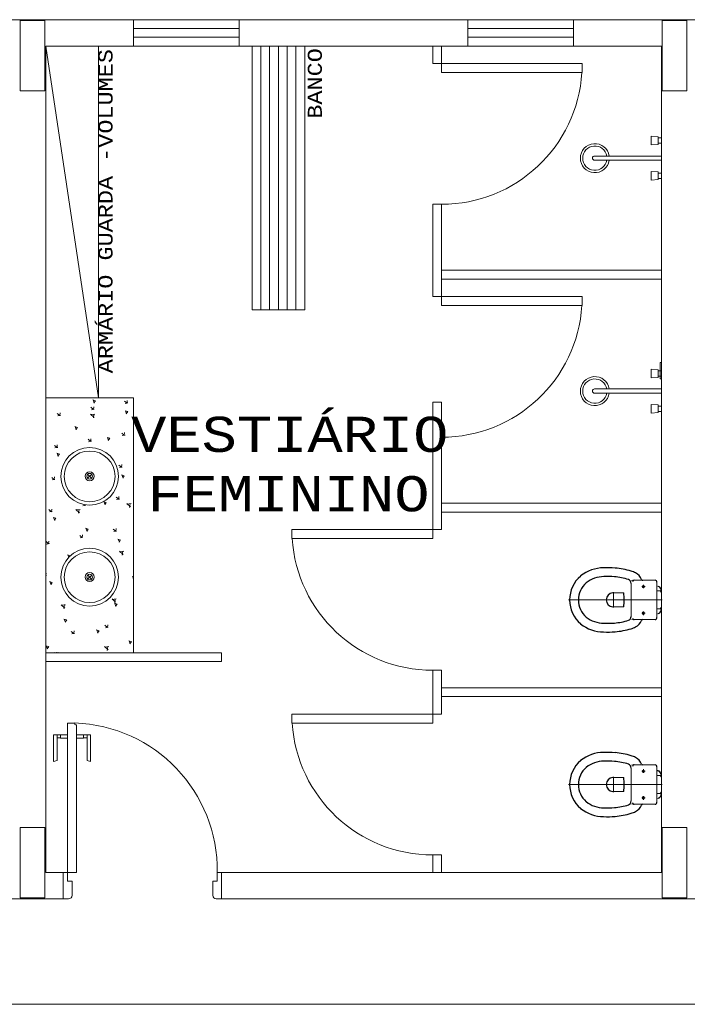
# Model space of a CAD drawing. Header units: feet. Extents: x 8 to 127, y 6 to 90.
# Tile 264 of 538: x 21.82 to 23.71, y 81.31 to 84.11. Entities that reach past the tile are written whole.
import ezdxf

# ---------------------------------------------------------------- set-up
doc = ezdxf.new("R2010")
doc.units = ezdxf.units.FT
doc.header["$MEASUREMENT"] = 0
doc.linetypes.add('DASHDOT', pattern=[2.54, 1.27, -0.635, 0, -0.635])
doc.linetypes.add('HIDDENX2', pattern=[1.905, 1.27, -0.635])
doc.layers.get('0').update_dxf_attribs({"lineweight": 18})
for name, color, linetype in [('Alvenaria', 7, 'Continuous'), ('Desnível', 8, 'Continuous'), ('Esquadria', 250, 'Continuous'), ('ESQUADRIAS', 252, 'Continuous'), ('FINA', 7, 'Continuous'), ('MOBILIARIO', 250, 'Continuous'), ('MOBILIÁRIO', 250, 'Continuous'), ('MOBILIÁRIO 01', 250, 'Continuous'), ('NO ESPESSURA', 250, 'Continuous'), ('Projeção', 252, 'HIDDENX2'), ('SAN', 250, 'Continuous'), ('SANFINAL', 250, 'Continuous'), ('SANHIDRO', 250, 'DASHDOT'), ('texto', 7, 'Continuous'), ('VIDRO', 252, 'Continuous')]:
    doc.layers.add(name, color=color, linetype=linetype)
doc.layers.add('PROJEÇÃO PORTAS', color=9, linetype='Continuous', lineweight=5)
doc.styles.add('CourierNew', font='cour.ttf')

msp = doc.modelspace()

# ---------------------------------------------------------------- linework, layer by layer
at = {"lineweight": 5}
for p, q in [((23.6115, 83.7806), (23.6115, 83.7557)), ((23.6315, 83.7789), (23.6115, 83.7806)), ((23.6315, 83.7789), (23.6315, 83.7571)), ((23.6315, 83.7571), (23.6115, 83.7557)), ((23.6315, 83.7755), (23.64, 83.7755)), ((23.6315, 83.7605), (23.64, 83.7605)), ((23.4502, 83.7241), (23.6402, 83.7241)), ((23.4502, 83.7119), (23.6402, 83.7119)), ((23.6315, 83.6789), (23.6115, 83.6803)), ((23.6115, 83.6554), (23.6115, 83.6803)), ((23.6315, 83.6571), (23.6315, 83.6789)), ((23.6315, 83.6755), (23.64, 83.6755)), ((23.6315, 83.6571), (23.6115, 83.6554)), ((23.6315, 83.6605), (23.64, 83.6605)), ((23.6115, 83.1181), (23.6115, 83.0932)), ((23.6315, 83.1164), (23.6115, 83.1181)), ((23.6315, 83.1164), (23.6315, 83.0946)), ((23.6315, 83.113), (23.64, 83.113)), ((23.6315, 83.0946), (23.6115, 83.0932)), ((23.6315, 83.098), (23.64, 83.098)), ((23.4502, 83.0616), (23.6402, 83.0616)), ((23.4502, 83.0494), (23.6402, 83.0494)), ((23.6402, 83.0616), (23.6402, 83.0494)), ((23.6315, 83.0164), (23.6115, 83.0178)), ((23.6115, 82.9929), (23.6115, 83.0178)), ((23.6315, 82.9946), (23.6115, 82.9929)), ((23.6315, 82.9946), (23.6315, 83.0164)), ((23.6315, 83.013), (23.64, 83.013)), ((23.6315, 82.998), (23.64, 82.998))]:
    msp.add_line(p, q, dxfattribs=at)
for centre, radius, start, end in [((23.4513, 83.718), 0.0413, 8.4801, 351.5199), ((23.4513, 83.718), 0.0346, 10.118, 349.882), ((23.4502, 83.718), 0.00608, 90, 270), ((23.4513, 83.0555), 0.0413, 8.4801, 351.5199), ((23.4513, 83.0555), 0.0346, 10.118, 349.882), ((23.4502, 83.0555), 0.00608, 90, 270)]:
    msp.add_arc(centre, radius, start, end, dxfattribs=at)
at = {"layer": 'Alvenaria', "lineweight": 5}
for p, q in [((22.1402, 84.1117), (21.1152, 84.1117)), ((22.1402, 84.0367), (22.1402, 84.1117)), ((23.0902, 84.1117), (22.4402, 84.1117)), ((22.4402, 84.1117), (22.4402, 84.0367)), ((23.0902, 84.0367), (23.0902, 84.1117)), ((24.1152, 84.1117), (23.3902, 84.1117)), ((23.3902, 84.1117), (23.3902, 84.0367)), ((21.8902, 81.6867), (21.8902, 84.0367)), ((21.8902, 84.0367), (22.1402, 84.0367)), ((22.4402, 84.0367), (23.0902, 84.0367)), ((23.3902, 84.0367), (23.6402, 84.0367)), ((23.6402, 84.0367), (23.6402, 81.6867)), ((21.9402, 81.6867), (21.8902, 81.6867)), ((21.9402, 81.6117), (21.9402, 81.6867)), ((23.5902, 81.6867), (22.3902, 81.6867)), ((22.3902, 81.6867), (22.3902, 81.6117)), ((23.6402, 81.6867), (23.5902, 81.6867)), ((21.7652, 81.6117), (21.9402, 81.6117)), ((22.3902, 81.6117), (23.5902, 81.6117)), ((23.5902, 81.6117), (23.7652, 81.6117)), ((35.6366, 81.3117), (18.4652, 81.3117))]:
    msp.add_line(p, q, dxfattribs=at)
at = {"layer": 'Desnível', "lineweight": 5}
msp.add_arc((21.9591, 81.6933), 0.4187, 359.1064, 88.1329, dxfattribs=at)
at = {"layer": 'Esquadria', "lineweight": 5}
for p, q in [((21.9527, 82.1117), (21.9527, 81.6867)), ((21.9727, 82.1117), (21.9527, 82.1117)), ((21.9727, 82.1092), (21.9727, 82.1117)), ((21.9777, 82.1067), (21.9752, 82.1067)), ((21.9777, 81.6867), (21.9777, 82.1067)), ((21.9127, 82.0785), (21.9127, 82.0021)), ((21.9227, 82.0785), (21.9127, 82.0785)), ((21.9227, 82.0785), (21.9227, 82.0049)), ((21.9327, 82.0778), (21.9227, 82.0778)), ((21.9327, 82.0693), (21.9227, 82.0693)), ((21.9527, 82.0785), (21.9327, 82.0785)), ((21.9327, 82.0685), (21.9327, 82.0785)), ((21.9527, 82.0685), (21.9327, 82.0685)), ((21.9777, 82.0785), (21.9977, 82.0785)), ((21.9777, 82.0685), (21.9977, 82.0685)), ((21.9977, 82.0685), (21.9977, 82.0785)), ((21.9977, 82.0778), (22.0077, 82.0778)), ((21.9977, 82.0693), (22.0077, 82.0693)), ((22.0077, 82.0785), (22.0177, 82.0785)), ((22.0077, 82.0785), (22.0077, 82.0049)), ((22.0177, 82.0785), (22.0177, 82.0021)), ((21.9227, 82.0049), (21.9127, 82.0021)), ((22.0077, 82.0049), (22.0177, 82.0021)), ((21.9527, 81.6867), (21.9402, 81.6867)), ((21.9527, 81.6617), (21.9527, 81.6867)), ((21.9527, 81.6867), (21.9777, 81.6867)), ((22.3777, 81.6617), (22.3777, 81.6867)), ((22.3777, 81.6867), (22.3902, 81.6867)), ((21.9652, 81.6617), (21.9527, 81.6617)), ((21.9652, 81.6217), (21.9652, 81.6617)), ((22.3652, 81.6217), (22.3652, 81.6617)), ((22.3652, 81.6617), (22.3777, 81.6617)), ((21.9402, 81.6117), (21.9552, 81.6117)), ((22.3902, 81.6117), (22.3752, 81.6117))]:
    msp.add_line(p, q, dxfattribs=at)
for centre, radius, start, end in [((21.9752, 82.1092), 0.0025, 180, 270), ((21.9552, 81.6217), 0.01, 270, 0), ((22.3752, 81.6217), 0.01, 180, 270)]:
    msp.add_arc(centre, radius, start, end, dxfattribs=at)
at = {"layer": 'ESQUADRIAS', "lineweight": 5}
for p, q in [((22.4402, 84.1117), (22.1402, 84.1117)), ((22.4402, 84.0867), (22.1402, 84.0867)), ((23.3902, 84.1117), (23.0902, 84.1117)), ((23.3902, 84.0867), (23.0902, 84.0867)), ((22.4402, 84.0617), (22.1402, 84.0617)), ((23.3902, 84.0617), (23.0902, 84.0617)), ((22.4402, 84.0367), (22.1402, 84.0367)), ((23.3902, 84.0367), (23.0902, 84.0367))]:
    msp.add_line(p, q, dxfattribs=at)
at = {"layer": 'FINA', "linetype": 'Continuous', "lineweight": 5}
for p, q in [((21.8876, 84.1092), (21.8176, 84.1092)), ((21.8176, 84.1092), (21.8176, 83.9092)), ((21.8876, 83.9092), (21.8876, 84.1092)), ((23.7126, 84.1092), (23.6426, 84.1092)), ((23.6426, 84.1092), (23.6426, 83.9092)), ((23.7126, 83.9092), (23.7126, 84.1092)), ((21.8176, 83.9092), (21.8876, 83.9092)), ((23.6426, 83.9092), (23.7126, 83.9092)), ((21.8876, 81.8142), (21.8176, 81.8142)), ((21.8176, 81.8142), (21.8176, 81.6142)), ((21.8876, 81.6142), (21.8876, 81.8142)), ((23.7126, 81.8142), (23.6426, 81.8142)), ((23.6426, 81.8142), (23.6426, 81.6142)), ((23.7126, 81.6142), (23.7126, 81.8142)), ((21.8176, 81.6142), (21.8876, 81.6142)), ((23.6426, 81.6142), (23.7126, 81.6142))]:
    msp.add_line(p, q, dxfattribs=at)
at = {"layer": 'MOBILIARIO', "lineweight": 5}
for p, q in [((22.0402, 84.0367), (22.0402, 83.0367)), ((22.4767, 83.2867), (22.4767, 84.0367)), ((22.4767, 84.0367), (22.6267, 84.0367)), ((22.5017, 84.0367), (22.5017, 83.2867)), ((22.5267, 84.0367), (22.5267, 83.2867)), ((22.5517, 84.0367), (22.5517, 83.2867)), ((22.5767, 84.0367), (22.5767, 83.2867)), ((22.6017, 84.0367), (22.6017, 83.2867)), ((22.6267, 84.0367), (22.6267, 83.2867)), ((22.9902, 83.9867), (22.9902, 84.0367)), ((23.0152, 83.9867), (23.0152, 84.0367)), ((23.0152, 83.9867), (22.9902, 83.9867)), ((23.0152, 83.5867), (22.9902, 83.5867)), ((22.9902, 83.5867), (22.9902, 83.3242)), ((23.0152, 83.3242), (23.0152, 83.5867)), ((23.0152, 83.3992), (23.6402, 83.3992)), ((23.0152, 83.3742), (23.6402, 83.3742)), ((22.9902, 83.3242), (23.0152, 83.3242)), ((22.6267, 83.2867), (22.4767, 83.2867)), ((22.1402, 83.0367), (21.8902, 83.0367)), ((21.8902, 82.3117), (21.8902, 83.0367)), ((22.1402, 82.3117), (22.1402, 83.0367)), ((22.9902, 82.7367), (22.9902, 83.0242)), ((22.9902, 83.0242), (23.0152, 83.0242)), ((23.0152, 82.7117), (23.0152, 83.0242)), ((22.021, 82.8192), (22.0094, 82.8078)), ((22.021, 82.8192), (22.0094, 82.8078)), ((22.021, 82.8192), (22.0094, 82.8078)), ((22.0209, 82.8077), (22.0095, 82.8193)), ((22.0209, 82.8077), (22.0095, 82.8193)), ((22.0209, 82.8077), (22.0095, 82.8193)), ((22.9902, 82.6617), (22.9902, 82.7367)), ((23.6402, 82.7367), (23.0152, 82.7367)), ((23.6402, 82.7367), (23.0152, 82.7367)), ((23.0152, 82.6617), (23.0152, 82.7117)), ((23.6402, 82.7117), (23.0152, 82.7117)), ((23.6402, 82.7117), (23.0152, 82.7117)), ((23.0152, 82.6617), (22.9902, 82.6617)), ((22.021, 82.5324), (22.0094, 82.5211)), ((22.021, 82.5324), (22.0094, 82.5211)), ((22.021, 82.5324), (22.0094, 82.5211)), ((22.0209, 82.5209), (22.0095, 82.5326)), ((22.0209, 82.5209), (22.0095, 82.5326)), ((22.0209, 82.5209), (22.0095, 82.5326)), ((22.3902, 82.3117), (21.8902, 82.3117)), ((21.8902, 82.3117), (22.1402, 82.3117)), ((22.3902, 82.2867), (22.3902, 82.3117)), ((22.3902, 82.2867), (21.8902, 82.2867)), ((23.0152, 82.2619), (22.9902, 82.2619)), ((22.9902, 82.2619), (22.9902, 82.1367)), ((23.0152, 82.1867), (23.0152, 82.2619)), ((23.6402, 82.2117), (23.0152, 82.2117)), ((23.0152, 82.1367), (23.0152, 82.1867)), ((23.6402, 82.1867), (23.0152, 82.1867)), ((23.0152, 82.1367), (22.9902, 82.1367)), ((23.0152, 81.7367), (22.9902, 81.7367)), ((22.9902, 81.7367), (22.9902, 81.6867)), ((23.0152, 81.6867), (23.0152, 81.7367))]:
    msp.add_line(p, q, dxfattribs=at)
for centre, radius in [((22.0152, 82.8135), 0.0129), ((22.0152, 82.8135), 0.0129), ((22.0152, 82.8135), 0.0129), ((22.0152, 82.8135), 0.00813), ((22.0152, 82.8135), 0.00813), ((22.0152, 82.8135), 0.00813), ((22.0152, 82.5267), 0.0129), ((22.0152, 82.5267), 0.0129), ((22.0152, 82.5267), 0.0129), ((22.0152, 82.5267), 0.00813), ((22.0152, 82.5267), 0.00813), ((22.0152, 82.5267), 0.00813)]:
    msp.add_circle(centre, radius, dxfattribs=at)
at = {"layer": 'MOBILIÁRIO', "lineweight": 5}
for centre, radius in [((22.0152, 82.8131), 0.0821), ((22.0152, 82.8131), 0.0721), ((22.0152, 82.5264), 0.0821), ((22.0152, 82.5264), 0.0721)]:
    msp.add_circle(centre, radius, dxfattribs=at)
at = {"layer": 'MOBILIÁRIO 01', "lineweight": 5}
for p, q in [((23.6364, 83.0907), (23.6364, 83.1367)), ((23.6364, 83.1367), (23.6402, 83.1367)), ((23.6402, 83.1367), (23.6402, 83.0907)), ((23.6402, 83.0907), (23.6364, 83.0907))]:
    msp.add_line(p, q, dxfattribs=at)
at = {"layer": 'NO ESPESSURA', "lineweight": 5}
msp.add_line((22.0402, 83.0367), (21.8902, 84.0367), dxfattribs=at)
at = {"layer": 'NO ESPESSURA', "linetype": 'Continuous', "lineweight": 5}
for p, q in [((22.0315, 83.0281), (22.0238, 83.0306)), ((22.0282, 83.0215), (22.0248, 83.0304)), ((22.0273, 83.022), (22.0316, 83.0283)), ((22.1217, 83.0212), (22.1144, 83.0273)), ((22.1236, 83.0218), (22.1157, 83.0204)), ((22.1217, 83.0212), (22.1223, 83.0287)), ((21.9306, 82.9859), (21.9233, 82.992)), ((21.9306, 82.9859), (21.9313, 82.9935)), ((22.0261, 83.0035), (22.0188, 83.0097)), ((22.0281, 83.0042), (22.0201, 83.0027)), ((22.0262, 83.0035), (22.0268, 83.0111)), ((22.1236, 82.9972), (22.1159, 82.9997)), ((22.1203, 82.9906), (22.1169, 82.9995)), ((22.1194, 82.9911), (22.1236, 82.9974)), ((21.9326, 82.9866), (21.9246, 82.9851)), ((22.0284, 82.9804), (22.0181, 82.9903)), ((22.0304, 82.99), (22.0183, 82.9886)), ((22.0258, 82.9791), (22.0275, 82.9904)), ((21.9803, 82.9523), (21.9727, 82.9548)), ((21.9771, 82.9457), (21.9737, 82.9546)), ((21.9762, 82.9462), (21.9804, 82.9525)), ((22.1137, 82.9301), (22.1064, 82.9362)), ((22.1137, 82.9301), (22.1144, 82.9377)), ((22.0182, 82.9124), (22.0109, 82.9186)), ((22.0201, 82.9131), (22.0122, 82.9116)), ((22.0182, 82.9124), (22.0189, 82.92)), ((22.0724, 82.9214), (22.0648, 82.9239)), ((22.0692, 82.9148), (22.0658, 82.9237)), ((22.0683, 82.9153), (22.0725, 82.9216)), ((22.1157, 82.9307), (22.1077, 82.9293)), ((21.9226, 82.8948), (21.9153, 82.9009)), ((21.9246, 82.8955), (21.9166, 82.894)), ((21.9227, 82.8948), (21.9233, 82.9024)), ((21.9292, 82.8765), (21.9215, 82.879)), ((21.926, 82.8699), (21.9226, 82.8788)), ((21.925, 82.8703), (21.9293, 82.8767)), ((22.1057, 82.839), (22.0984, 82.8451)), ((22.1077, 82.8396), (22.0997, 82.8382)), ((22.1057, 82.839), (22.1064, 82.8466)), ((21.9147, 82.8037), (21.9074, 82.8099)), ((21.9166, 82.8044), (21.9087, 82.8029)), ((21.9147, 82.8037), (21.9154, 82.8113)), ((22.1134, 82.8147), (22.1057, 82.8172)), ((22.1102, 82.8081), (22.1067, 82.817)), ((22.1092, 82.8085), (22.1135, 82.8149)), ((22.0623, 82.7388), (22.055, 82.7413)), ((22.059, 82.7323), (22.0556, 82.7412)), ((22.0978, 82.7479), (22.0905, 82.754)), ((22.0997, 82.7486), (22.0918, 82.7471)), ((22.0978, 82.7479), (22.0984, 82.7555)), ((21.9067, 82.7126), (21.8994, 82.7188)), ((21.9087, 82.7133), (21.9007, 82.7118)), ((21.9067, 82.7126), (21.9074, 82.7202)), ((21.9864, 82.7093), (21.9761, 82.7192)), ((21.9884, 82.7189), (21.9763, 82.7175)), ((21.9837, 82.708), (21.9855, 82.7193)), ((22.0042, 82.7309), (21.9962, 82.7295)), ((22.0022, 82.7303), (21.9995, 82.7326)), ((22.0022, 82.7303), (22.0024, 82.732)), ((22.0581, 82.7327), (22.0623, 82.7391)), ((22.1311, 82.7261), (22.1208, 82.736)), ((22.1331, 82.7357), (22.121, 82.7343)), ((22.1285, 82.7249), (22.1302, 82.7362)), ((21.919, 82.6939), (21.9114, 82.6965)), ((21.9158, 82.6874), (21.9124, 82.6963)), ((21.9149, 82.6878), (21.9191, 82.6941)), ((22.0111, 82.663), (22.0035, 82.6656)), ((22.0079, 82.6565), (22.0045, 82.6654)), ((22.0069, 82.6569), (22.0112, 82.6632)), ((22.0898, 82.6568), (22.0825, 82.6629)), ((22.0917, 82.6575), (22.0838, 82.656)), ((22.0898, 82.6568), (22.0905, 82.6644)), ((21.8987, 82.6215), (21.8994, 82.6291)), ((21.9943, 82.6392), (21.987, 82.6453)), ((21.9962, 82.6398), (21.9883, 82.6384)), ((21.9943, 82.6392), (21.9949, 82.6468)), ((22.1032, 82.6321), (22.0956, 82.6347)), ((22.1, 82.6256), (22.0966, 82.6345)), ((22.099, 82.626), (22.1033, 82.6323)), ((21.8987, 82.6215), (21.8914, 82.6277)), ((21.9007, 82.6222), (21.8927, 82.6207)), ((22.1101, 82.5906), (22.0998, 82.6005)), ((22.1121, 82.6002), (22.1, 82.5988)), ((22.1074, 82.5893), (22.1092, 82.6006)), ((21.96, 82.5872), (21.9523, 82.5898)), ((21.9559, 82.5831), (21.9533, 82.5896)), ((21.9558, 82.583), (21.9551, 82.5837)), ((21.9596, 82.5867), (21.9601, 82.5874)), ((21.8927, 82.5311), (21.8902, 82.5307)), ((21.8908, 82.5305), (21.8902, 82.5309)), ((21.8908, 82.5304), (21.8914, 82.538)), ((22.1402, 82.5268), (22.1365, 82.528)), ((22.1402, 82.5208), (22.1375, 82.5278)), ((22.14, 82.5193), (22.1402, 82.5196)), ((21.9089, 82.5114), (21.9012, 82.514)), ((21.9056, 82.5049), (21.9022, 82.5138)), ((21.9047, 82.5053), (21.9089, 82.5116)), ((22.0891, 82.4551), (22.0788, 82.465)), ((22.091, 82.4646), (22.079, 82.4632)), ((22.0864, 82.4538), (22.0882, 82.4651)), ((21.9444, 82.4382), (21.9341, 82.4481)), ((21.9463, 82.4478), (21.9343, 82.4464)), ((21.9417, 82.437), (21.9434, 82.4483)), ((21.9726, 82.4562), (21.9723, 82.4562)), ((22.0931, 82.4496), (22.0854, 82.4522)), ((22.0898, 82.4431), (22.0864, 82.452)), ((22.0889, 82.4435), (22.0931, 82.4498)), ((21.9498, 82.4047), (21.9422, 82.4073)), ((21.9466, 82.3982), (21.9432, 82.4071)), ((21.9456, 82.3986), (21.9499, 82.4049)), ((22.0419, 82.3738), (22.0342, 82.3764)), ((22.0387, 82.3673), (22.0353, 82.3762)), ((22.0659, 82.3835), (22.0586, 82.3896)), ((22.0678, 82.3842), (22.0599, 82.3827)), ((22.0659, 82.3835), (22.0666, 82.3911)), ((21.9704, 82.3659), (21.9631, 82.372)), ((21.9723, 82.3666), (21.9643, 82.3651)), ((21.9704, 82.3659), (21.971, 82.3735)), ((22.0377, 82.3677), (22.042, 82.374)), ((21.8987, 82.3289), (21.891, 82.3315)), ((21.8955, 82.3224), (21.892, 82.3313)), ((21.8945, 82.3228), (21.8988, 82.3291)), ((22.0681, 82.3195), (22.0578, 82.3294)), ((22.07, 82.3291), (22.058, 82.3277)), ((22.0654, 82.3183), (22.0671, 82.3296)), ((22.134, 82.3429), (22.1263, 82.3455)), ((22.1308, 82.3364), (22.1274, 82.3453)), ((22.1298, 82.3368), (22.1341, 82.3431)), ((21.9139, 82.3117), (21.913, 82.3126)), ((21.9253, 82.3123), (21.9207, 82.3117)), ((21.9223, 82.3117), (21.9224, 82.3127))]:
    msp.add_line(p, q, dxfattribs=at)
at = {"layer": 'Projeção', "lineweight": 5}
msp.add_line((35.6366, 81.3117), (18.4652, 81.3117), dxfattribs=at)
at = {"layer": 'PROJEÇÃO PORTAS', "lineweight": 5, "ltscale": 0.02}
for centre, start, end in [((23.0152, 83.9867), 270, 356.4167), ((23.0152, 83.3242), 270, 356.4167), ((22.9902, 82.6617), 183.5833, 270), ((22.9902, 82.1367), 183.5833, 270)]:
    msp.add_arc(centre, 0.4, start, end, dxfattribs=at)
at = {"layer": 'SAN', "lineweight": 5}
for p, q in [((23.5877, 82.5177), (23.6222, 82.5177)), ((23.5542, 82.4617), (23.5542, 82.5085)), ((23.6277, 82.5117), (23.6277, 82.4617)), ((23.6277, 82.5022), (23.6325, 82.5002)), ((23.6402, 82.4887), (23.6402, 82.4837)), ((23.3795, 82.4615), (23.3795, 82.4617)), ((23.5017, 82.4817), (23.5332, 82.4817)), ((23.5542, 82.415), (23.5542, 82.4617)), ((23.6367, 82.4872), (23.6277, 82.4872)), ((23.6277, 82.4617), (23.6277, 82.4117)), ((23.6402, 82.4837), (23.6402, 82.4617)), ((23.6402, 82.4617), (23.6402, 82.4397)), ((23.5332, 82.4417), (23.5017, 82.4417)), ((23.6367, 82.4362), (23.6277, 82.4362)), ((23.6402, 82.4397), (23.6402, 82.4347)), ((23.6222, 82.4057), (23.5877, 82.4057)), ((23.6325, 82.4232), (23.6277, 82.4212)), ((23.5877, 81.9927), (23.6222, 81.9927)), ((23.6277, 81.9867), (23.6277, 81.9367)), ((23.5017, 81.9567), (23.5332, 81.9567)), ((23.5542, 81.9367), (23.5542, 81.9835)), ((23.6277, 81.9772), (23.6325, 81.9752)), ((23.6367, 81.9622), (23.6277, 81.9622)), ((23.6402, 81.9637), (23.6402, 81.9587)), ((23.6402, 81.9587), (23.6402, 81.9367)), ((23.3795, 81.9365), (23.3795, 81.9367)), ((23.5542, 81.89), (23.5542, 81.9367)), ((23.6277, 81.9367), (23.6277, 81.8867)), ((23.6402, 81.9367), (23.6402, 81.9147)), ((23.5332, 81.9167), (23.5017, 81.9167)), ((23.6367, 81.9112), (23.6277, 81.9112)), ((23.6402, 81.9147), (23.6402, 81.9097)), ((23.6222, 81.8807), (23.5877, 81.8807)), ((23.6325, 81.8982), (23.6277, 81.8962))]:
    msp.add_line(p, q, dxfattribs=at)
at = {"layer": 'SAN'}
for centre, radius, start, end in [((23.4765, 82.4484), 0.1046, 90.2252, 128.926), ((23.488, 82.3029), 0.2503, 85.2286, 92.7183), ((23.4911, 82.3397), 0.2134, 72.8276, 85.2411), ((23.4677, 82.4623), 0.0882, 130.1545, 180.388), ((23.4765, 82.4484), 0.0796, 89.85, 128.7301), ((23.488, 82.3029), 0.2253, 85.2279, 92.8624), ((23.4911, 82.3397), 0.1884, 72.8276, 85.242), ((23.5424, 82.5088), 0.0118, 358.7269, 68.6533), ((23.5409, 82.4931), 0.0522, 60.3607, 75.3493), ((23.5486, 82.5048), 0.0383, 23.4269, 61.7341), ((23.5875, 82.522), 0.00424, 207.917, 273.3675), ((23.6219, 82.512), 0.00579, 357.8078, 87.2131), ((23.4677, 82.4623), 0.0632, 130.3937, 180.5414), ((23.6257, 82.4873), 0.0146, 5.6051, 62.348), ((23.4677, 82.4611), 0.0882, 179.612, 229.8455), ((23.4677, 82.4611), 0.0632, 179.4586, 229.6063), ((23.5035, 82.4617), 0.0201, 95.2391, 264.7609), ((23.4006, 82.4617), 0.1341, 351.4217, 8.5783), ((23.6366, 82.4837), 0.00359, 1.4261, 88.5739), ((23.6257, 82.4362), 0.0146, 297.652, 354.3949), ((23.6366, 82.4398), 0.00359, 271.4261, 358.5739), ((23.4765, 82.4751), 0.0796, 231.2699, 270.15), ((23.5424, 82.4147), 0.0118, 291.3467, 1.2731), ((23.5875, 82.4015), 0.00424, 86.6325, 152.083), ((23.6219, 82.4115), 0.00579, 272.7869, 2.1922), ((23.4765, 82.4751), 0.1046, 231.074, 269.7748), ((23.488, 82.6206), 0.2253, 267.1376, 274.7721), ((23.4911, 82.5838), 0.1884, 274.758, 287.1724), ((23.4911, 82.5838), 0.2134, 274.7589, 287.1724), ((23.5409, 82.4304), 0.0522, 284.6507, 299.6393), ((23.5486, 82.4187), 0.0383, 298.2659, 336.5731), ((23.488, 82.6206), 0.2503, 267.2817, 274.7714), ((23.4765, 81.9234), 0.1046, 90.2252, 128.926), ((23.488, 81.7779), 0.2503, 85.2286, 92.7183), ((23.4911, 81.8147), 0.2134, 72.8276, 85.2411), ((23.5409, 81.9681), 0.0522, 60.3607, 75.3493), ((23.5486, 81.9798), 0.0383, 23.4269, 61.7341), ((23.4677, 81.9373), 0.0882, 130.1545, 180.388), ((23.4677, 81.9373), 0.0632, 130.3937, 180.5414), ((23.4765, 81.9234), 0.0796, 89.85, 128.7301), ((23.488, 81.7779), 0.2253, 85.2279, 92.8624), ((23.4911, 81.8147), 0.1884, 72.8276, 85.242), ((23.5424, 81.9838), 0.0118, 358.7269, 68.6533), ((23.5875, 81.997), 0.00424, 207.917, 273.3675), ((23.6219, 81.987), 0.00579, 357.8078, 87.2131), ((23.5035, 81.9367), 0.0201, 95.2391, 264.7609), ((23.4006, 81.9367), 0.1341, 351.4217, 8.5783), ((23.6257, 81.9623), 0.0146, 5.6051, 62.348), ((23.6366, 81.9587), 0.00359, 1.4261, 88.5739), ((23.4677, 81.9361), 0.0882, 179.612, 229.8455), ((23.4677, 81.9361), 0.0632, 179.4586, 229.6063), ((23.6257, 81.9112), 0.0146, 297.652, 354.3949), ((23.6366, 81.9148), 0.00359, 271.4261, 358.5739), ((23.4765, 81.9501), 0.0796, 231.2699, 270.15), ((23.4911, 82.0588), 0.1884, 274.758, 287.1724), ((23.5424, 81.8897), 0.0118, 291.3467, 1.2731), ((23.5486, 81.8937), 0.0383, 298.2659, 336.5731), ((23.5875, 81.8765), 0.00424, 86.6325, 152.083), ((23.6219, 81.8865), 0.00579, 272.7869, 2.1922), ((23.4765, 81.9501), 0.1046, 231.074, 269.7748), ((23.488, 82.0956), 0.2503, 267.2817, 274.7714), ((23.488, 82.0956), 0.2253, 267.1376, 274.7721), ((23.4911, 82.0588), 0.2134, 274.7589, 287.1724), ((23.5409, 81.9054), 0.0522, 284.6507, 299.6393)]:
    msp.add_arc(centre, radius, start, end, dxfattribs=at)
at = {"layer": 'SANFINAL', "lineweight": 5}
for p, q in [((23.5877, 82.5177), (23.5625, 82.5177)), ((23.5877, 82.4057), (23.5625, 82.4057)), ((23.5877, 81.9927), (23.5625, 81.9927)), ((23.5877, 81.8807), (23.5625, 81.8807))]:
    msp.add_line(p, q, dxfattribs=at)
for centre in [(23.5892, 82.4995), (23.5892, 82.424), (23.5892, 81.9745), (23.5892, 81.899)]:
    msp.add_circle(centre, 0.0035, dxfattribs=at)
for centre, start, end in [((23.5618, 82.4987), 87.9733, 110.9513), ((23.5618, 82.4248), 249.0487, 272.0267), ((23.5618, 81.9737), 87.9733, 110.9513), ((23.5618, 81.8998), 249.0487, 272.0267)]:
    msp.add_arc(centre, 0.0191, start, end, dxfattribs=at)
at = {"layer": 'SANFINAL'}
for centre, start, end in [((23.5624, 82.5138), 88.4283, 185.0431), ((23.5624, 82.4096), 174.9569, 271.5717), ((23.5624, 81.9888), 88.4283, 185.0431), ((23.5624, 81.8846), 174.9569, 271.5717)]:
    msp.add_arc(centre, 0.00391, start, end, dxfattribs=at)
at = {"layer": 'SANHIDRO', "lineweight": 5}
for p, q in [((23.5845, 82.4995), (23.5945, 82.4995)), ((23.5892, 82.505), (23.5892, 82.495)), ((23.3767, 82.4617), (23.6427, 82.4617)), ((23.5042, 82.4397), (23.5042, 82.4837)), ((23.5845, 82.424), (23.5945, 82.424)), ((23.5892, 82.4185), (23.5892, 82.4285)), ((23.5042, 81.9147), (23.5042, 81.9587)), ((23.5845, 81.9745), (23.5945, 81.9745)), ((23.5892, 81.98), (23.5892, 81.97)), ((23.3767, 81.9367), (23.6427, 81.9367)), ((23.5892, 81.8935), (23.5892, 81.9035)), ((23.5845, 81.899), (23.5945, 81.899))]:
    msp.add_line(p, q, dxfattribs=at)
at = {"layer": 'VIDRO', "lineweight": 5}
for p, q in [((23.0152, 83.9867), (23.4152, 83.9867)), ((23.0152, 83.9617), (23.0152, 83.9867)), ((23.4152, 83.9867), (23.4152, 83.9617)), ((23.4152, 83.9617), (23.0152, 83.9617)), ((23.0152, 83.3242), (23.4152, 83.3242)), ((23.0152, 83.2992), (23.0152, 83.3242)), ((23.4152, 83.3242), (23.4152, 83.2992)), ((23.4152, 83.2992), (23.0152, 83.2992)), ((22.9902, 82.6617), (22.5902, 82.6617)), ((22.5902, 82.6617), (22.5902, 82.6367)), ((22.9902, 82.6367), (22.9902, 82.6617)), ((22.5902, 82.6367), (22.9902, 82.6367)), ((22.9902, 82.1367), (22.5902, 82.1367)), ((22.5902, 82.1367), (22.5902, 82.1117)), ((22.9902, 82.1117), (22.9902, 82.1367)), ((22.5902, 82.1117), (22.9902, 82.1117))]:
    msp.add_line(p, q, dxfattribs=at)

# ---------------------------------------------------------------- texts
at = {"layer": 'texto', "lineweight": 5, "char_height": 0.04, "attachment_point": 9, "rotation": 90.0002, "line_spacing_factor": 0.9, "style": 'CourierNew'}
for s, insert, width in [('ARMÁRIO GUARDA -VOLUMES', (22.0808, 84.0282), 1.932623), ('BANCO', (22.6758, 84.0307), 0.420136)]:
    msp.add_mtext(s, dxfattribs=dict(at, insert=insert, width=width))
at = {"layer": 'texto', "lineweight": 5, "char_height": 0.1, "attachment_point": 7, "line_spacing_factor": 0.9, "style": 'CourierNew'}
for s, insert, width in [('VESTIÁRIO', (22.1331, 82.8812), 1.89061), ('FEMININO', (22.1796, 82.7122), 1.680542)]:
    msp.add_mtext(s, dxfattribs=dict(at, insert=insert, width=width))

doc.saveas('drawing.dxf')
